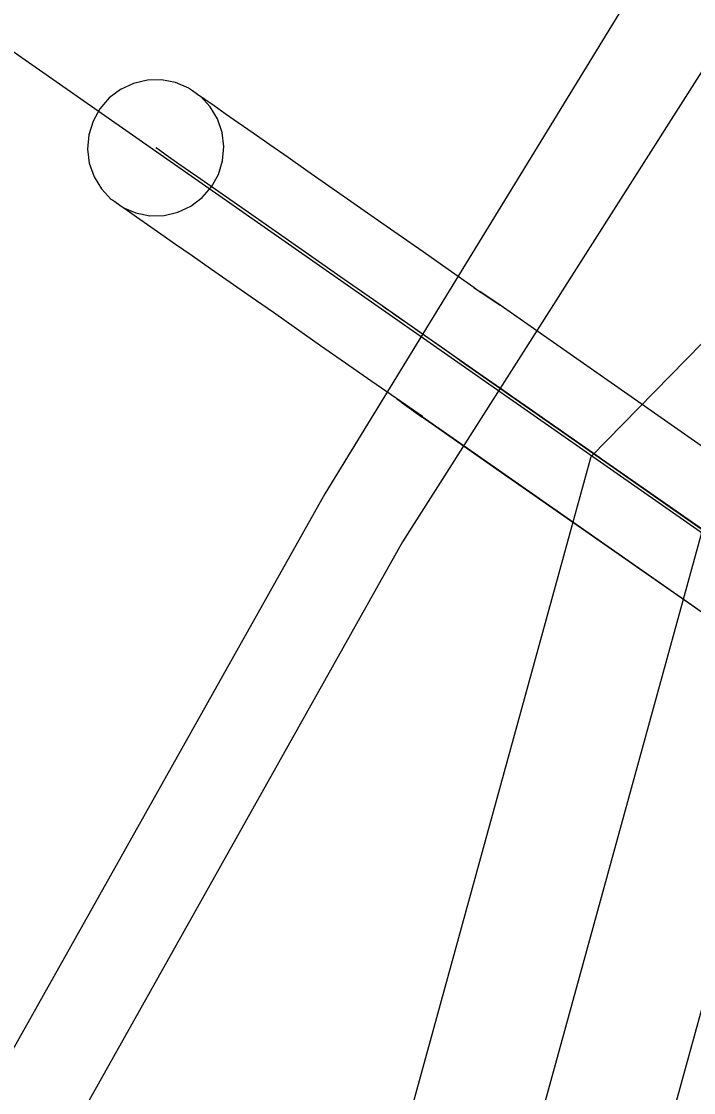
# Model space of a CAD drawing. Extents: x 1312564.2 to 1312581.5, y 1207298.4 to 1207352.6.
# Drawn here: x 1312566.8713 to 1312566.9515, y 1207332.4994 to 1207332.6272 of the extents above; entities that cross this region are included whole.
import ezdxf

# ---------------------------------------------------------------- set-up
doc = ezdxf.new("R2010")
doc.units = 0
for name, color, linetype in [('Level 15', 7, 'Continuous'), ('Level 16', 7, 'Continuous'), ('Level 2', 7, 'Continuous'), ('Level 22', 7, 'Continuous'), ('Level 3', 7, 'Continuous')]:
    doc.layers.add(name, color=color, linetype=linetype)

msp = doc.modelspace()

# ---------------------------------------------------------------- linework, layer by layer
at = {"layer": 'Level 15'}
msp.add_lwpolyline([(1312568.27389, 1207331.64325), (1312566.75818, 1207332.70189)], dxfattribs=at)
at = {"layer": 'Level 16'}
for points in [[(1312566.95133, 1207332.64235), (1312566.90755, 1207332.57082), (1312566.86677, 1207332.49824), (1312566.82897, 1207332.42245), (1312566.79514, 1207332.34558), (1312566.7653, 1207332.26765), (1312566.73844, 1207332.18654), (1312566.71557, 1207332.10544), (1312566.69567, 1207332.02323), (1312566.68075, 1207331.93997), (1312566.66881, 1207331.85566), (1312566.66086, 1207331.77027), (1312566.65688, 1207331.68595), (1312566.65688, 1207331.60055), (1312566.66086, 1207331.51516), (1312566.66881, 1207331.43083), (1312566.68075, 1207331.34654), (1312566.69567, 1207331.2622), (1312566.71557, 1207331.18), (1312566.73844, 1207331.09889), (1312566.7653, 1207331.01885), (1312566.79514, 1207330.93986)], [(1312566.96147, 1207332.63534), (1312566.91683, 1207332.56509), (1312566.87616, 1207332.4927), (1312566.83945, 1207332.41819), (1312566.80572, 1207332.34155), (1312566.77596, 1207332.26278), (1312566.74918, 1207332.184), (1312566.72636, 1207332.10204), (1312566.70652, 1207332.02007), (1312566.69164, 1207331.93705), (1312566.67974, 1207331.85402), (1312566.6718, 1207331.76992), (1312566.66883, 1207331.68476), (1312566.66883, 1207331.60067), (1312566.6718, 1207331.51551), (1312566.67974, 1207331.43142), (1312566.69164, 1207331.34839), (1312566.70652, 1207331.26536), (1312566.72636, 1207331.18339), (1312566.74918, 1207331.10249), (1312566.77596, 1207331.02266), (1312566.80572, 1207330.94388)]]:
    msp.add_lwpolyline(points, dxfattribs=at)
at = {"layer": 'Level 2'}
for points in [[(1312566.91441, 1207332.59322), (1312566.91439, 1207332.59324), (1312566.91422, 1207332.59336), (1312566.91413, 1207332.59342), (1312566.91413, 1207332.59342), (1312566.91413, 1207332.59342)], [(1312566.93667, 1207332.57768), (1312566.93515, 1207332.57874), (1312566.9335, 1207332.57989), (1312566.93191, 1207332.581), (1312566.93038, 1207332.58207), (1312566.9289, 1207332.5831), (1312566.92748, 1207332.58409), (1312566.92613, 1207332.58504), (1312566.92484, 1207332.58594), (1312566.92361, 1207332.58679), (1312566.92246, 1207332.5876), (1312566.92138, 1207332.58835), (1312566.92037, 1207332.58906), (1312566.91944, 1207332.58971), (1312566.91858, 1207332.59031), (1312566.9178, 1207332.59086), (1312566.9171, 1207332.59135), (1312566.91647, 1207332.59178), (1312566.91593, 1207332.59216), (1312566.91547, 1207332.59248), (1312566.91509, 1207332.59275), (1312566.9148, 1207332.59295), (1312566.91458, 1207332.5931), (1312566.91446, 1207332.59319), (1312566.91441, 1207332.59322), (1312566.91441, 1207332.59322)], [(1312566.91441, 1207332.59322), (1312566.91441, 1207332.59322), (1312566.91441, 1207332.59322)]]:
    msp.add_lwpolyline(points, dxfattribs=at)
at = {"layer": 'Level 22'}
for p, q in [((1312566.92534, 1207332.59544), (1312566.92535, 1207332.59544)), ((1312566.92534, 1207332.59544), (1312566.92845, 1207332.59332)), ((1312566.92845, 1207332.59333), (1312566.92604, 1207332.59495)), ((1312566.92845, 1207332.59332), (1312566.92845, 1207332.59333)), ((1312566.92845, 1207332.59332), (1312566.92845, 1207332.59332)), ((1312566.97827, 1207332.55852), (1312566.92845, 1207332.59332)), ((1312566.92368, 1207332.58675), (1312566.9238, 1207332.58666)), ((1312566.9238, 1207332.58666), (1312566.93999, 1207332.57536)), ((1312566.91608, 1207332.58218), (1312566.91608, 1207332.58218)), ((1312566.91608, 1207332.58218), (1312566.91608, 1207332.58218)), ((1312566.91608, 1207332.58218), (1312566.91608, 1207332.58218)), ((1312566.91608, 1207332.58218), (1312566.91608, 1207332.58218)), ((1312566.9162, 1207332.5821), (1312566.91687, 1207332.58163)), ((1312566.91678, 1207332.58169), (1312566.91707, 1207332.58148)), ((1312566.91707, 1207332.58148), (1312566.91914, 1207332.57999)), ((1312566.92769, 1207332.57402), (1312566.91914, 1207332.57999)), ((1312566.91914, 1207332.57999), (1312566.91914, 1207332.57999)), ((1312566.91914, 1207332.57999), (1312566.91914, 1207332.57999)), ((1312566.95582, 1207332.5643), (1312566.93703, 1207332.57742)), ((1312566.9371, 1207332.57738), (1312566.95636, 1207332.56392)), ((1312566.96174, 1207332.55024), (1312566.92769, 1207332.57402))]:
    msp.add_line(p, q, dxfattribs=at)
for points in [[(1312566.92534, 1207332.59544), (1312566.92228, 1207332.59758), (1312566.91926, 1207332.59969), (1312566.9163, 1207332.60176), (1312566.91343, 1207332.60377), (1312566.91066, 1207332.6057), (1312566.90801, 1207332.60755), (1312566.90551, 1207332.6093), (1312566.90316, 1207332.61094), (1312566.90099, 1207332.61246), (1312566.899, 1207332.61384), (1312566.89722, 1207332.61509), (1312566.89566, 1207332.61618), (1312566.89432, 1207332.61711), (1312566.89322, 1207332.61788), (1312566.89236, 1207332.61848), (1312566.89176, 1207332.61891), (1312566.8914, 1207332.61915), (1312566.8913, 1207332.61922), (1312566.88973, 1207332.61989), (1312566.88807, 1207332.62021), (1312566.88637, 1207332.62018), (1312566.88471, 1207332.61979), (1312566.88317, 1207332.61907), (1312566.88181, 1207332.61805), (1312566.8807, 1207332.61676), (1312566.87988, 1207332.61528), (1312566.87938, 1207332.61365), (1312566.87923, 1207332.61196), (1312566.87944, 1207332.61027), (1312566.88, 1207332.60866), (1312566.88088, 1207332.60721), (1312566.88204, 1207332.60596)], [(1312566.88343, 1207332.60499), (1312566.885, 1207332.60433), (1312566.88667, 1207332.604), (1312566.88837, 1207332.60404), (1312566.89002, 1207332.60442), (1312566.89156, 1207332.60514), (1312566.89292, 1207332.60617), (1312566.89403, 1207332.60745), (1312566.89486, 1207332.60894), (1312566.89535, 1207332.61056), (1312566.8955, 1207332.61226), (1312566.89529, 1207332.61395), (1312566.89473, 1207332.61555), (1312566.89386, 1207332.61701), (1312566.89269, 1207332.61825)], [(1312566.9238, 1207332.58666), (1312566.91904, 1207332.58998), (1312566.91437, 1207332.59324), (1312566.90985, 1207332.5964), (1312566.90558, 1207332.59938), (1312566.90162, 1207332.60215), (1312566.89804, 1207332.60465), (1312566.89489, 1207332.60685), (1312566.89225, 1207332.6087), (1312566.89014, 1207332.61017), (1312566.88861, 1207332.61124), (1312566.88768, 1207332.61189), (1312566.88736, 1207332.61211), (1312566.88736, 1207332.61211)], [(1312566.91608, 1207332.58218), (1312566.91608, 1207332.58218), (1312566.91302, 1207332.58432), (1312566.91, 1207332.58643), (1312566.90704, 1207332.5885), (1312566.90417, 1207332.5905), (1312566.9014, 1207332.59244), (1312566.89875, 1207332.59429), (1312566.89624, 1207332.59604), (1312566.8939, 1207332.59768), (1312566.89172, 1207332.5992), (1312566.88974, 1207332.60058), (1312566.88796, 1207332.60182), (1312566.8864, 1207332.60292), (1312566.88506, 1207332.60385), (1312566.88396, 1207332.60462), (1312566.8831, 1207332.60522), (1312566.88249, 1207332.60565), (1312566.88214, 1207332.60589), (1312566.88204, 1207332.60596)], [(1312566.92535, 1207332.59544), (1312566.92613, 1207332.59489), (1312566.92613, 1207332.59489)], [(1312566.92845, 1207332.59332), (1312566.92845, 1207332.59332), (1312566.92845, 1207332.59332)], [(1312566.9238, 1207332.58666), (1312566.9238, 1207332.58666), (1312566.92324, 1207332.58705), (1312566.92324, 1207332.58705)], [(1312566.94035, 1207332.57511), (1312566.9238, 1207332.58666), (1312566.92376, 1207332.58669)], [(1312566.96897, 1207332.54521), (1312566.91916, 1207332.58001), (1312566.91608, 1207332.58218), (1312566.91608, 1207332.58218)], [(1312566.91608, 1207332.58218), (1312566.9162, 1207332.5821), (1312566.91918, 1207332.58005), (1312566.91608, 1207332.58218)]]:
    msp.add_lwpolyline(points, dxfattribs=at)
at = {"layer": 'Level 3'}
for p, q in [((1312567.48324, 1207333.13193), (1312566.93933, 1207332.57528)), ((1312566.68263, 1207331.64325), (1312566.93933, 1207332.57528)), ((1312566.95248, 1207332.56619), (1312566.69861, 1207331.64325)), ((1312566.71459, 1207331.64325), (1312566.96564, 1207332.55709))]:
    msp.add_line(p, q, dxfattribs=at)

doc.saveas('drawing.dxf')
